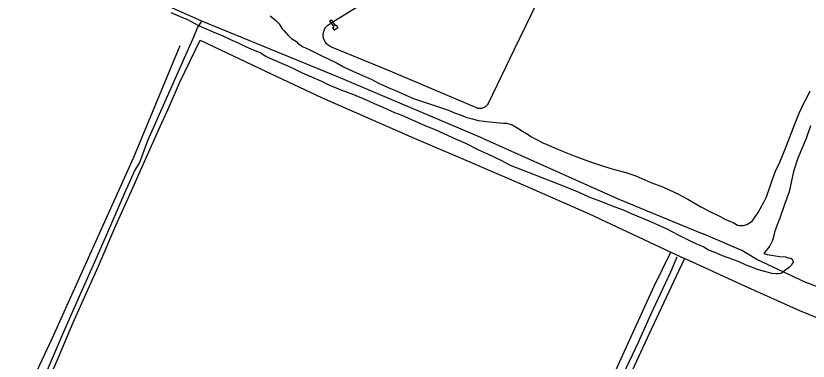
# Model space of a CAD drawing. Extents: x 3297735 to 3335592, y 670436 to 695807.
# Drawn here: x 3302084 to 3303719, y 683964 to 684677 of the extents above; entities that cross this region are included whole.
import ezdxf

# ---------------------------------------------------------------- set-up
doc = ezdxf.new("R2010")
doc.units = 0
for name, color, linetype in [('V-CHAN-DOCK', 7, 'Continuous'), ('V-DTCH-CNTR', 7, 'Continuous'), ('V-SITE-VEGE', 7, 'Continuous'), ('V-TOPO-SHOR', 7, 'Continuous')]:
    doc.layers.add(name, color=color, linetype=linetype)

msp = doc.modelspace()

# ---------------------------------------------------------------- linework, layer by layer
at = {"layer": 'V-CHAN-DOCK'}
for p, q in [((3302732.5, 684666.4), (3302735.2, 684668.3)), ((3302741, 684653.9), (3302732.5, 684666.4)), ((3302735.2, 684668.3), (3302743.3, 684656.5)), ((3302743.3, 684656.5), (3302745, 684657.6)), ((3302745, 684657.6), (3302748.8, 684652)), ((3302738.4, 684652.2), (3302741, 684653.9)), ((3302741.8, 684647.2), (3302738.4, 684652.2)), ((3302748.8, 684652), (3302741.8, 684647.2))]:
    msp.add_line(p, q, dxfattribs=at)
at = {"layer": 'V-DTCH-CNTR'}
for points in [[(3302130.5, 683875.7), (3302169.3, 683965.1), (3302202.7, 684043.7), (3302254.3, 684158.3), (3302290.5, 684244), (3302322.6, 684315.3), (3302347.1, 684369.8), (3302381.7, 684447.8), (3302398.1, 684482.5), (3302422.5, 684539.8), (3302464.7, 684626.1), (3302599.1, 684562.3), (3302714.8, 684507.8), (3302906.5, 684423.8), (3303013.2, 684378.4), (3303136, 684325.7), (3303267.7, 684267.8), (3303435.9, 684188.8), (3303464, 684175.6), (3303447.1, 684138.8), (3303390.4, 684018.5), (3303339.9, 683908.6)], [(3302072.2, 683825.1), (3302159.1, 684010.3), (3302327.7, 684385), (3302423.6, 684615.4)], [(3303060.4, 683386.7), (3303110.3, 683494.3), (3303284.2, 683860.6), (3303401.2, 684116.8), (3303435.9, 684188.8)], [(3304058.7, 682952.8), (3304094, 683016.9), (3304134.1, 683093.8), (3304171.1, 683167.7), (3304203.2, 683226.1), (3304248.1, 683311.3), (3304286.2, 683387.7), (3304327, 683471.9), (3304365.8, 683551.3), (3304404.4, 683626.6), (3304451.3, 683720.7), (3304464.6, 683745.7), (3304359.2, 683790), (3304190.2, 683859.7), (3304036.8, 683929.1), (3303904.6, 683984.9), (3303702.4, 684067.7), (3303588.5, 684118.7), (3303464, 684175.6)]]:
    msp.add_lwpolyline(points, dxfattribs=at)
at = {"layer": 'V-SITE-VEGE'}
for p, q in [((3302423.7, 684674.2), (3302404.6, 684682.5)), ((3302438.8, 684668.3), (3302423.7, 684674.2)), ((3302608.9, 684676.6), (3302620.7, 684666.8)), ((3302461.8, 684655.9), (3302438.8, 684668.3)), ((3302620.7, 684666.8), (3302627.8, 684660.2)), ((3302627.8, 684660.2), (3302634, 684649.7)), ((3302477.8, 684649.2), (3302461.8, 684655.9)), ((3302498.4, 684640), (3302477.8, 684649.2)), ((3302634, 684649.7), (3302638, 684645.6)), ((3302638, 684645.6), (3302646.6, 684635.1)), ((3302510.4, 684635), (3302498.4, 684640)), ((3302529.5, 684626.7), (3302510.4, 684635)), ((3302542.2, 684620.8), (3302529.5, 684626.7)), ((3302646.6, 684635.1), (3302652.9, 684630.1)), ((3302652.9, 684630.1), (3302663.2, 684623.5)), ((3302558.9, 684612.5), (3302542.2, 684620.8)), ((3302570, 684607.5), (3302558.9, 684612.5)), ((3302663.2, 684623.5), (3302665.6, 684621.1)), ((3302665.6, 684621.1), (3302671.9, 684616.2)), ((3302671.9, 684616.2), (3302677.5, 684612.9)), ((3302677.5, 684612.9), (3302689.4, 684607.1)), ((3302588.3, 684600), (3302570, 684607.5)), ((3302600.2, 684592.6), (3302588.3, 684600)), ((3302613.7, 684586.7), (3302600.2, 684592.6)), ((3302689.4, 684607.1), (3302698.9, 684602.1)), ((3302698.9, 684602.1), (3302717.2, 684593)), ((3302717.2, 684593), (3302729.9, 684587.1)), ((3302637.6, 684575.9), (3302613.7, 684586.7)), ((3302653.5, 684569.2), (3302637.6, 684575.9)), ((3302729.9, 684587.1), (3302747.4, 684578.8)), ((3302747.4, 684578.8), (3302760.1, 684571.4)), ((3302675.7, 684558.4), (3302653.5, 684569.2)), ((3302760.1, 684571.4), (3302780, 684562.2)), ((3302780, 684562.2), (3302793.5, 684556.4)), ((3302690, 684551.8), (3302675.7, 684558.4)), ((3302715.5, 684540.9), (3302690, 684551.8)), ((3302793.5, 684556.4), (3302817.4, 684545.5)), ((3302817.4, 684545.5), (3302834, 684537.2)), ((3302730.6, 684533.4), (3302715.5, 684540.9)), ((3302759.2, 684521.7), (3302730.6, 684533.4)), ((3302834, 684537.2), (3302858.7, 684525.6)), ((3302778.4, 684515), (3302759.2, 684521.7)), ((3302806.2, 684503.3), (3302778.4, 684515)), ((3302858.7, 684525.6), (3302866.7, 684523.1)), ((3302866.7, 684523.1), (3302888.9, 684513)), ((3302888.9, 684513), (3302904.8, 684505.6)), ((3303716.7, 684507.5), (3303723.4, 684521.8)), ((3302824.5, 684494.9), (3302806.2, 684503.3)), ((3302842, 684487.4), (3302824.5, 684494.9)), ((3302904.8, 684505.6), (3302933.5, 684496.2)), ((3302933.5, 684496.2), (3302952.6, 684490.3)), ((3303700.9, 684475.7), (3303710.9, 684496.4)), ((3303710.9, 684496.4), (3303716.7, 684507.5)), ((3302866.7, 684476.6), (3302842, 684487.4)), ((3302952.6, 684490.3), (3302977.3, 684481.9)), ((3302977.3, 684481.9), (3302989.3, 684476)), ((3302881.8, 684470.7), (3302866.7, 684476.6)), ((3302895.3, 684464.9), (3302881.8, 684470.7)), ((3302915.2, 684455.7), (3302895.3, 684464.9)), ((3302989.3, 684476), (3303005.2, 684471)), ((3303005.2, 684471), (3303013.2, 684467.6)), ((3303013.2, 684467.6), (3303026.7, 684464.2)), ((3303026.7, 684464.2), (3303038.7, 684460.8)), ((3303038.7, 684460.8), (3303061.9, 684458)), ((3303694.2, 684458.2), (3303700.9, 684475.7)), ((3302928.7, 684449.8), (3302915.2, 684455.7)), ((3302951.8, 684440.6), (3302928.7, 684449.8)), ((3303061.9, 684458), (3303075.5, 684456.1)), ((3303075.5, 684456.1), (3303090.7, 684455.1)), ((3303090.7, 684455.1), (3303097.1, 684454.9)), ((3303097.1, 684454.9), (3303108.3, 684451.5)), ((3303108.3, 684451.5), (3303117, 684446.6)), ((3303117, 684446.6), (3303122.5, 684443.3)), ((3303674.1, 684406.5), (3303694.2, 684458.2)), ((3303724.5, 684449.7), (3303715.2, 684423.4)), ((3302968.5, 684433.1), (3302951.8, 684440.6)), ((3302993.9, 684421.5), (3302968.5, 684433.1)), ((3303122.5, 684443.3), (3303129.7, 684438.4)), ((3303129.7, 684438.4), (3303141.6, 684431.7)), ((3303141.6, 684431.7), (3303147.1, 684427.6)), ((3303013, 684413.1), (3302993.9, 684421.5)), ((3303040, 684399), (3303013, 684413.1)), ((3303147.1, 684427.6), (3303157.4, 684421.8)), ((3303157.4, 684421.8), (3303173.3, 684413.6)), ((3303173.3, 684413.6), (3303178.9, 684411.9)), ((3303178.9, 684411.9), (3303190, 684406.9)), ((3303715.2, 684423.4), (3303698.5, 684382.8)), ((3303058.3, 684390.7), (3303040, 684399)), ((3303190, 684406.9), (3303201.9, 684401)), ((3303201.9, 684401), (3303236.2, 684387.6)), ((3303660.7, 684374.7), (3303674.1, 684406.5)), ((3303086.1, 684378.2), (3303058.3, 684390.7)), ((3303236.2, 684387.6), (3303268, 684375.8)), ((3303698.5, 684382.8), (3303689.2, 684354.9)), ((3303105.2, 684367.4), (3303086.1, 684378.2)), ((3303207.9, 684328), (3303105.2, 684367.4)), ((3303268, 684375.8), (3303292.7, 684367.4)), ((3303292.7, 684367.4), (3303311.9, 684361.5)), ((3303652.4, 684355.6), (3303660.7, 684374.7)), ((3303311.9, 684361.5), (3303343, 684352.9)), ((3303343, 684352.9), (3303363.7, 684346.1)), ((3303363.7, 684346.1), (3303394.7, 684332.8)), ((3303643.1, 684330.9), (3303652.4, 684355.6)), ((3303689.2, 684354.9), (3303680.5, 684313.4)), ((3303394.7, 684332.8), (3303417.8, 684324.4)), ((3303640.6, 684322.9), (3303643.1, 684330.9)), ((3303246.9, 684312.1), (3303207.9, 684328)), ((3303417.8, 684324.4), (3303450.4, 684309.4)), ((3303633.8, 684303), (3303640.6, 684322.9)), ((3303680.5, 684313.4), (3303670.4, 684287.1)), ((3303267.6, 684302.1), (3303246.9, 684312.1)), ((3303297, 684291.2), (3303267.6, 684302.1)), ((3303450.4, 684309.4), (3303471, 684297.8)), ((3303471, 684297.8), (3303498, 684282.1)), ((3303628, 684291.9), (3303633.8, 684303)), ((3303313.7, 684284.5), (3303297, 684291.2)), ((3303338.4, 684275.3), (3303313.7, 684284.5)), ((3303498, 684282.1), (3303515.5, 684273)), ((3303620.6, 684278.4), (3303628, 684291.9)), ((3303670.4, 684287.1), (3303661.1, 684259.2)), ((3303355.1, 684267.8), (3303338.4, 684275.3)), ((3303378.2, 684258.5), (3303355.1, 684267.8)), ((3303515.5, 684273), (3303537.7, 684262.2)), ((3303609, 684259.3), (3303616.4, 684270.4)), ((3303616.4, 684270.4), (3303620.6, 684278.4)), ((3303394.9, 684251), (3303378.2, 684258.5)), ((3303416.4, 684241.8), (3303394.9, 684251)), ((3303537.7, 684262.2), (3303548.9, 684256.4)), ((3303548.9, 684256.4), (3303557.6, 684253)), ((3303557.6, 684253), (3303564.8, 684249.7)), ((3303564.8, 684249.7), (3303573.5, 684244.7)), ((3303592.8, 684246), (3303604.1, 684253)), ((3303604.1, 684253), (3303609, 684259.3)), ((3303661.1, 684259.2), (3303655.3, 684244.9)), ((3303429.9, 684235.2), (3303416.4, 684241.8)), ((3303450.5, 684224.4), (3303429.9, 684235.2)), ((3303573.5, 684244.7), (3303578.3, 684243.8)), ((3303578.3, 684243.8), (3303586.3, 684243.7)), ((3303586.3, 684243.7), (3303592.8, 684246)), ((3303655.3, 684244.9), (3303650.2, 684229.8)), ((3303465.6, 684217), (3303450.5, 684224.4)), ((3303476.7, 684211.1), (3303465.6, 684217)), ((3303649.3, 684225.8), (3303645.9, 684213)), ((3303650.2, 684229.8), (3303649.3, 684225.8)), ((3303489.5, 684205.3), (3303476.7, 684211.1)), ((3303503.8, 684199.5), (3303489.5, 684205.3)), ((3303512.5, 684193.7), (3303503.8, 684199.5)), ((3303640.1, 684201.9), (3303627.8, 684186.1)), ((3303645.9, 684213), (3303640.1, 684201.9)), ((3303529.2, 684187), (3303512.5, 684193.7)), ((3303542.7, 684181.2), (3303529.2, 684187)), ((3303627.8, 684186.1), (3303635, 684183.6)), ((3303635, 684183.6), (3303660.5, 684179.9)), ((3303564.3, 684173.6), (3303542.7, 684181.2)), ((3303577, 684168.5), (3303564.3, 684173.6)), ((3303591.3, 684161.9), (3303577, 684168.5)), ((3303660.5, 684179.9), (3303672.5, 684178.9)), ((3303672.5, 684178.9), (3303678.1, 684177.2)), ((3303678.1, 684177.2), (3303683.7, 684176.3)), ((3303683.7, 684176.3), (3303686.1, 684174.7)), ((3303686.1, 684174.7), (3303689.2, 684169)), ((3303689.2, 684169), (3303687.5, 684165.8)), ((3303600.9, 684158.5), (3303591.3, 684161.9)), ((3303612.8, 684153.5), (3303600.9, 684158.5)), ((3303621.6, 684150.9), (3303612.8, 684153.5)), ((3303635.1, 684147.5), (3303621.6, 684150.9)), ((3303670.4, 684150.1), (3303663.9, 684144.6)), ((3303681, 684157.9), (3303670.4, 684150.1)), ((3303684.3, 684161.1), (3303681, 684157.9)), ((3303687.5, 684165.8), (3303684.3, 684161.1)), ((3303644.7, 684144.9), (3303635.1, 684147.5)), ((3303652.7, 684144), (3303644.7, 684144.9)), ((3303658.3, 684143.9), (3303652.7, 684144)), ((3303663.9, 684144.6), (3303658.3, 684143.9))]:
    msp.add_line(p, q, dxfattribs=at)
at = {"layer": 'V-TOPO-SHOR'}
for points in [[(3303049, 684423.6), (3302750.3, 684549.9), (3302467.8, 684665.9), (3302303.5, 684738.9), (3302259.3, 684758.5), (3302052, 684854.8), (3302042.2, 684858.5), (3302032.8, 684862.3), (3302020.2, 684869.3), (3302009.2, 684875.9), (3301997.3, 684881.3), (3301980.6, 684890), (3301955.7, 684900.4), (3301942.2, 684905), (3301929.2, 684909.6), (3301916.9, 684914.2), (3301854.3, 684938.4)], [(3303205.5, 684799.1), (3303113, 684607.3), (3303058.7, 684495.5), (3303057.7, 684493.8), (3303056.6, 684492.3), (3303055.3, 684490.8), (3303053.9, 684489.5), (3303052.3, 684488.3), (3303050.6, 684487.3), (3303048.8, 684486.5), (3303047, 684485.9), (3303045.1, 684485.5), (3303043.1, 684485.2), (3303041.2, 684485.2), (3303039.2, 684485.4), (3303037.3, 684485.8), (3303035.5, 684486.3), (3303033.7, 684487.1), (3302856.5, 684562.7), (3302735.7, 684612.2), (3302733.6, 684613.1), (3302731.6, 684614.2), (3302729.6, 684615.4), (3302727.8, 684616.8), (3302726.1, 684618.4), (3302724.6, 684620.1), (3302723.2, 684622), (3302722, 684623.9), (3302720.9, 684626), (3302720.1, 684628.1), (3302719.4, 684630.3), (3302718.9, 684632.6), (3302718.6, 684634.8), (3302718.6, 684637.1), (3302718.7, 684639.4), (3302719, 684641.7), (3302719.5, 684644), (3302720.2, 684646.1), (3302721.1, 684648.3), (3302722.2, 684650.3), (3302723.5, 684652.2), (3302724.9, 684654), (3302726.4, 684655.7), (3302728.2, 684657.3), (3302730, 684658.7), (3302731.9, 684659.9), (3302736.5, 684662.7), (3302738.6, 684664)], [(3302738.6, 684664), (3302910.3, 684771.1)], [(3302356.8, 684419.2), (3302451.7, 684633.4), (3302458.9, 684651.8), (3302467.8, 684665.9)], [(3302099.4, 683834.8), (3302122.3, 683885.3), (3302145.2, 683936.2), (3302184.7, 684027.4), (3302215.3, 684097.6), (3302247.1, 684168.6), (3302281.2, 684246.1), (3302309.1, 684311.2), (3302329.7, 684357.4), (3302339.1, 684372.7), (3302356.8, 684419.2)], [(3303049, 684423.6), (3303205.8, 684353.4), (3303328.8, 684298), (3303470.6, 684239.9), (3303504.3, 684225.6)], [(3304500.2, 683793.1), (3304474, 683808.5), (3304403.4, 683833.6), (3304327.3, 683871.3), (3304199.4, 683922.2), (3304152, 683947), (3304132.3, 683953.9), (3304080.5, 683969.7), (3303990.4, 684010), (3303862.6, 684067.5), (3303720.8, 684124), (3303715, 684126.2), (3303613.5, 684173.4), (3303582.4, 684192.1), (3303504.3, 684225.6)], [(3303089.3, 683404.2), (3303108.5, 683443), (3303131, 683490.7), (3303163.3, 683558.8), (3303195.9, 683636.5), (3303232.6, 683709.4), (3303256.2, 683762.9), (3303281, 683817.4), (3303311.7, 683882.4), (3303338, 683936.4), (3303369.3, 684003), (3303395.1, 684060.2), (3303435.8, 684147.8), (3303449.1, 684179.1)]]:
    msp.add_lwpolyline(points, dxfattribs=at)

doc.saveas('drawing.dxf')
